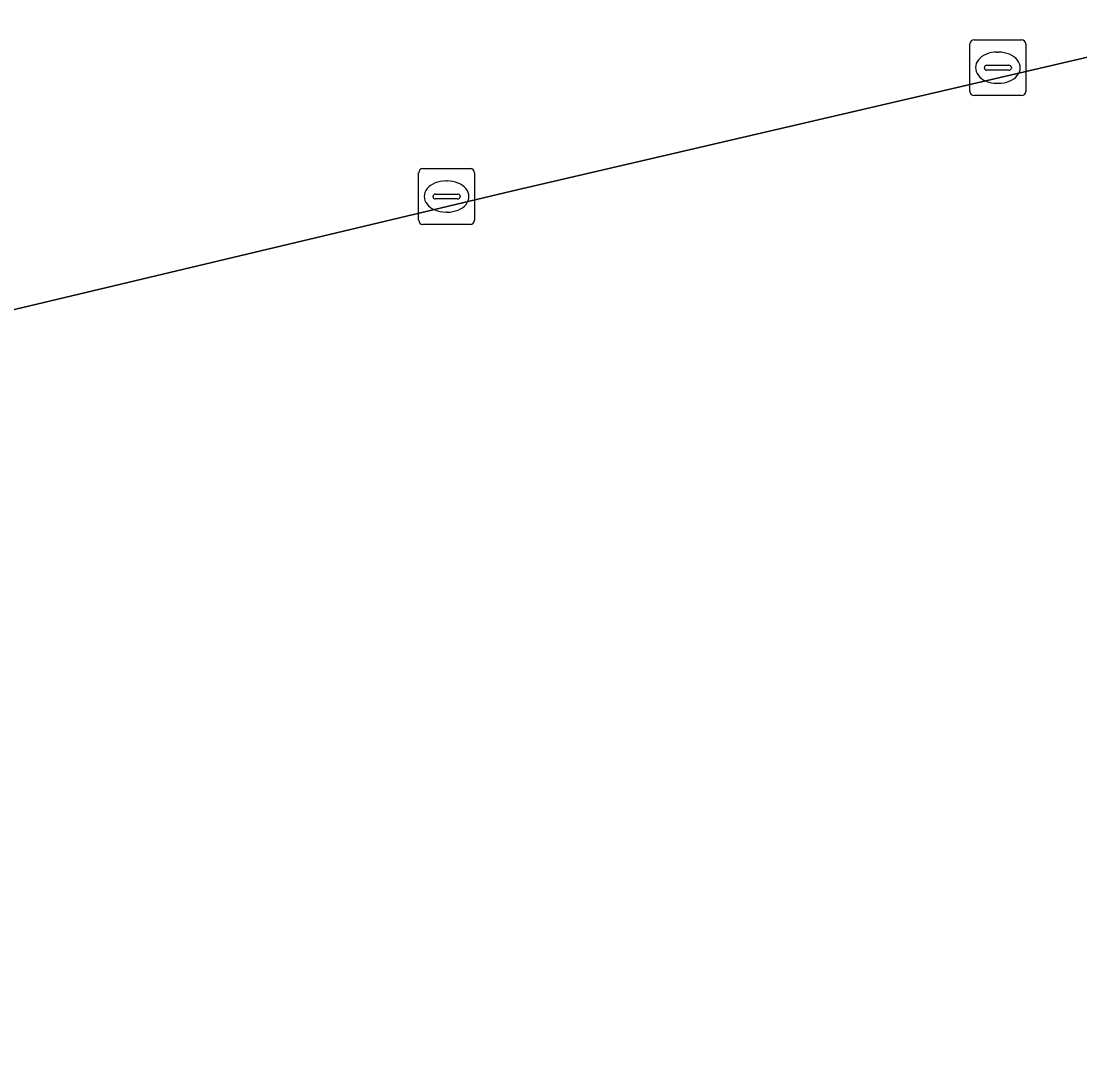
# Model space of a CAD drawing. Extents: x 160675 to 161153, y 383241 to 383714.
# Drawn here: x 160986.68 to 161005.65, y 383454.8 to 383473.2 of the extents above; entities that cross this region are included whole.
import ezdxf

# ---------------------------------------------------------------- set-up
doc = ezdxf.new("R2010")
doc.units = 0
for name, color, linetype in [('IMGEO_Kolk', 7, 'Continuous'), ('IMGEO_Parkeervlak_gesloten', 7, 'Continuous'), ('IMGEO_Rijbaan_lokaal_gesloten', 7, 'Continuous')]:
    doc.layers.add(name, color=color, linetype=linetype)

msp = doc.modelspace()

# ---------------------------------------------------------------- linework, layer by layer
at = {"layer": 'IMGEO_Kolk'}
for p, q in [((161003.754, 383472.86), (161004.606, 383472.86)), ((161003.679, 383471.934), (161003.679, 383472.786)), ((161004.68, 383472.786), (161004.68, 383471.934)), ((161004.167, 383472.64), (161004.192, 383472.64)), ((161003.938, 383472.354), (161003.938, 383472.366)), ((161004.376, 383472.317), (161003.978, 383472.317)), ((161003.981, 383472.403), (161004.379, 383472.403)), ((161004.422, 383472.366), (161004.422, 383472.354)), ((161004.19, 383472.08), (161004.165, 383472.08)), ((161004.606, 383471.86), (161003.754, 383471.86)), ((160993.799, 383469.624), (160993.799, 383470.476)), ((160993.874, 383470.55), (160994.726, 383470.55)), ((160994.8, 383470.476), (160994.8, 383469.624)), ((160994.287, 383470.33), (160994.312, 383470.33)), ((160994.058, 383470.044), (160994.058, 383470.056)), ((160994.496, 383470.007), (160994.098, 383470.007)), ((160994.101, 383470.093), (160994.499, 383470.093)), ((160994.542, 383470.056), (160994.542, 383470.044)), ((160994.31, 383469.77), (160994.285, 383469.77)), ((160994.726, 383469.55), (160993.874, 383469.55))]:
    msp.add_line(p, q, dxfattribs=at)
for points in [[(161003.754, 383472.86), (161004.606, 383472.86)], [(161003.679, 383471.934), (161003.679, 383472.786)], [(161004.68, 383472.786), (161004.68, 383471.934)], [(161004.606, 383471.86), (161003.754, 383471.86)], [(160993.799, 383469.624), (160993.799, 383470.476)], [(160993.874, 383470.55), (160994.726, 383470.55)], [(160994.8, 383470.476), (160994.8, 383469.624)], [(160994.726, 383469.55), (160993.874, 383469.55)]]:
    msp.add_lwpolyline(points, dxfattribs=at)
for centre, radius, start, end in [((161003.756, 383472.784), 0.0765, 91.552, 178.448), ((161003.756, 383472.784), 0.0765, 91.552, 178.448), ((161004.604, 383472.784), 0.0765, 1.552, 88.448), ((161004.604, 383472.784), 0.0765, 1.552, 88.448), ((161003.978, 383472.363), 0.0403, 85.8775, 175.7526), ((161003.975, 383472.353), 0.0366, 178.938, 274.7102), ((161004.379, 383472.36), 0.043, 264.8664, 352.4533), ((161004.383, 383472.365), 0.0386, 1.7309, 96.639), ((161003.756, 383471.936), 0.0765, 181.552, 268.448), ((161003.756, 383471.936), 0.0765, 181.552, 268.448), ((161004.604, 383471.936), 0.0765, 271.552, 358.448), ((161004.604, 383471.936), 0.0765, 271.552, 358.448), ((160993.876, 383470.474), 0.0765, 91.552, 178.448), ((160993.876, 383470.474), 0.0765, 91.552, 178.448), ((160994.724, 383470.474), 0.0765, 1.552, 88.448), ((160994.724, 383470.474), 0.0765, 1.552, 88.448), ((160994.098, 383470.053), 0.0403, 85.8775, 175.7526), ((160994.095, 383470.043), 0.0366, 178.938, 274.7102), ((160994.499, 383470.05), 0.043, 264.8664, 352.4533), ((160994.503, 383470.055), 0.0386, 1.7309, 96.639), ((160993.876, 383469.626), 0.0765, 181.552, 268.448), ((160993.876, 383469.626), 0.0765, 181.552, 268.448), ((160994.724, 383469.626), 0.0765, 271.552, 358.448), ((160994.724, 383469.626), 0.0765, 271.552, 358.448)]:
    msp.add_arc(centre, radius, start, end, dxfattribs=at)
for centre, major_axis, ratio, start_param, end_param in [((161004.166, 383472.36), (-0.387, 0.002), 0.722429, 4.712389, 7.853982), ((161004.191, 383472.36), (-0.39, 0.002), 0.717154, 1.570796, 4.712389), ((160994.286, 383470.05), (-0.387, 0.002), 0.722429, 4.712389, 7.853982), ((160994.311, 383470.05), (-0.39, 0.002), 0.717154, 1.570796, 4.712389)]:
    msp.add_ellipse(centre, major_axis=major_axis, ratio=ratio, start_param=start_param, end_param=end_param, dxfattribs=at)
at = {"layer": 'IMGEO_Parkeervlak_gesloten'}
msp.add_lwpolyline([(160985.135, 383443.735), (161000.128, 383447.369), (161008.407, 383449.21), (161007.919, 383451.629), (161010.431, 383452.481), (161010.691, 383452.436), (161012.021, 383452.206), (161011.807, 383454.082), (161010.121, 383461.406), (161010.099, 383461.499), (161008.965, 383460.785), (161006.042, 383472.607), (160995.466, 383470.147), (160980.701, 383466.632)], dxfattribs=at)
at = {"layer": 'IMGEO_Rijbaan_lokaal_gesloten'}
for points in [[(160995.466, 383470.147), (161006.042, 383472.607), (161007.432, 383472.93), (161007.315, 383473.502), (161004.356, 383486.109), (161004.491, 383485.269)], [(160911.167, 383450.167), (160911.346, 383450.209), (160931.555, 383454.985), (160949.112, 383459.134), (160966.645, 383463.289), (160980.701, 383466.632), (160995.466, 383470.147)]]:
    msp.add_lwpolyline(points, dxfattribs=at)

doc.saveas('drawing.dxf')
